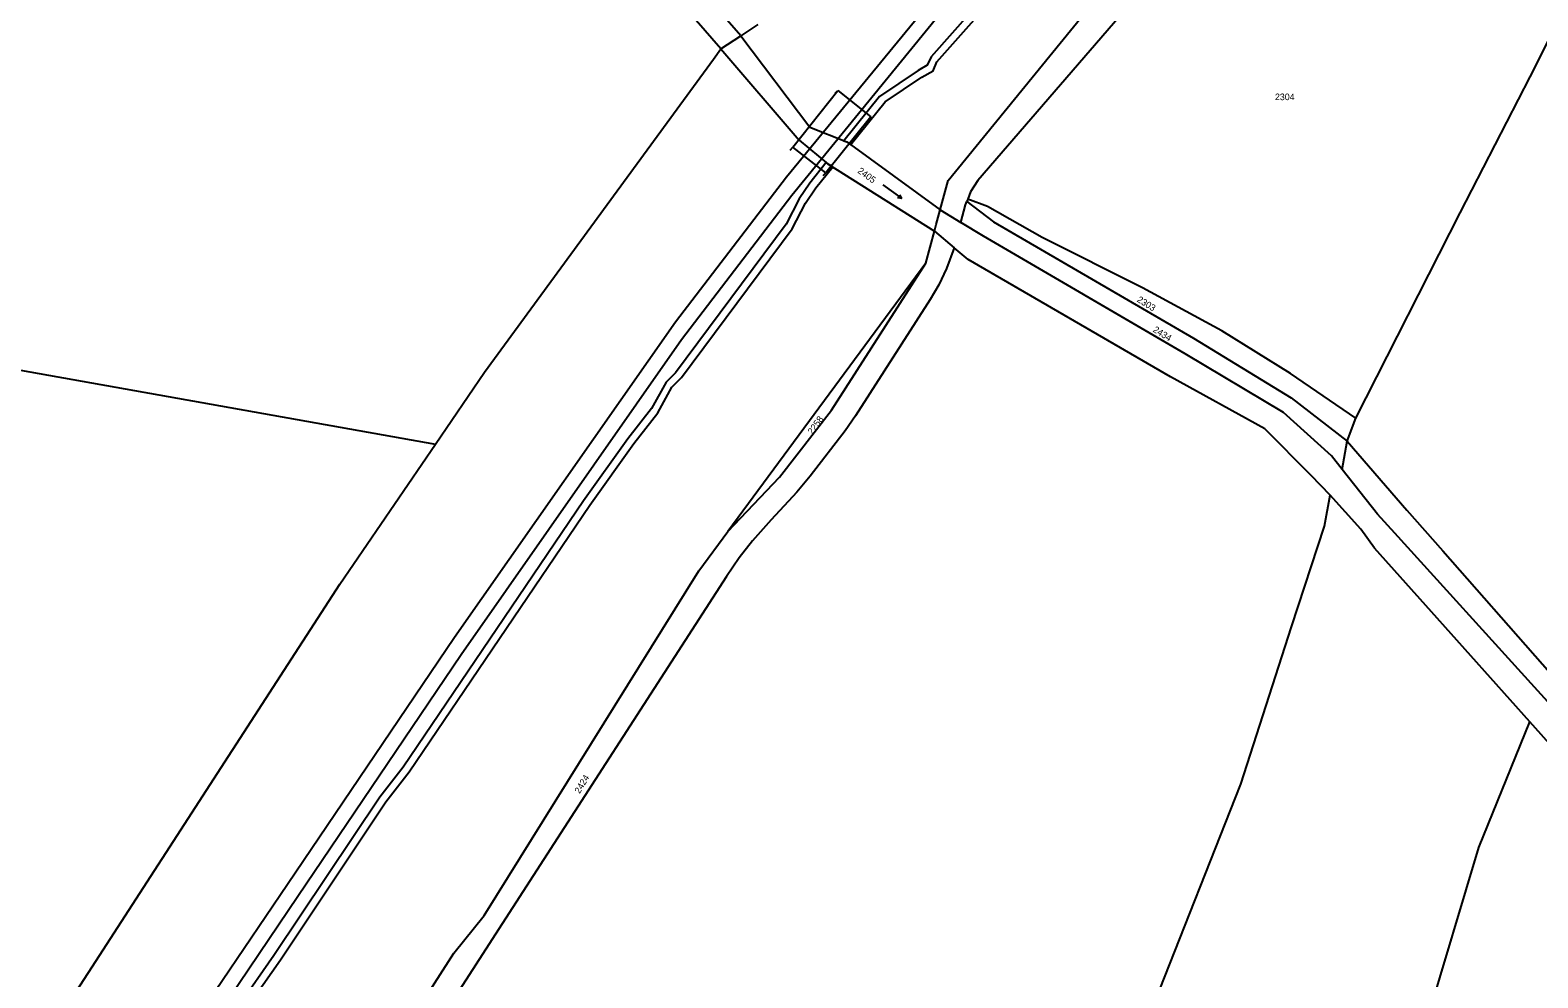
# Model space of a CAD drawing. Extents: x -504988 to -494607, y -1123820 to -1114018.
# Drawn here: x -499234.7 to -498846.7, y -1122206.1 to -1121962.3 of the extents above; entities that cross this region are included whole.
import ezdxf

# ---------------------------------------------------------------- set-up
doc = ezdxf.new("R2010")
doc.units = 0
for name, color, linetype in [('Hranice parcel', 7, 'Continuous'), ('Parcelní čísla', 7, 'Continuous'), ('Poz předměty', 7, 'Continuous'), ('Vnitřní kresba', 7, 'Continuous'), ('Věcná břemena k části', 7, 'Continuous'), ('Značky kultur', 7, 'Continuous')]:
    doc.layers.add(name, color=color, linetype=linetype)

msp = doc.modelspace()

# ---------------------------------------------------------------- linework, layer by layer
at = {"layer": 'Hranice parcel'}
for p, q in [((-499047.42, -1121960.83), (-499051.76, -1121963.68)), ((-499056.93, -1121967.07), (-499051.76, -1121963.68)), ((-498993.35, -1122005.71), (-498993.59, -1122006.34)), ((-499000.48, -1122008.5), (-498995.15, -1122011.74)), ((-499004.14, -1122022.2), (-499001.94, -1122013.97)), ((-499001.94, -1122013.97), (-498996.89, -1122018.24)), ((-499004.14, -1122022.2), (-499055.13, -1122091.23)), ((-499298.46, -1122038.8), (-499130.34, -1122068.79)), ((-498895.77, -1122067.99), (-498893.54, -1122062.14)), ((-498896.99, -1122075.33), (-498895.77, -1122067.99))]:
    msp.add_line(p, q, dxfattribs=at)
for points in [[(-499000.48, -1122008.5), (-498998.46, -1122000.92), (-498957.1, -1121950.18), (-498928.11, -1121919.18), (-498841.81, -1121837.2), (-498840.75, -1121836.19), (-498837.47, -1121833.23), (-498757.15, -1121760.88), (-498721.23, -1121733.16), (-498721.69, -1121739.51), (-498654.67, -1121691.99), (-498621.86, -1121665.7), (-498610.05, -1121656.24), (-498572.09, -1121630.11), (-498534.03, -1121605.63), (-498489.21, -1121578.24), (-498451.03, -1121555.26), (-498445.93, -1121552.19), (-498412.54, -1121539.26)], [(-498831.03, -1121837.41), (-498920.32, -1121920.05), (-498924.06, -1121923.81), (-498926.95, -1121927.01), (-498990.74, -1122000.94), (-498992.65, -1122003.89), (-498993.35, -1122005.71)], [(-498893.54, -1122062.14), (-498866.64, -1122009.26), (-498848.68, -1121974.27), (-498832.45, -1121941.84), (-498820.06, -1121915.35), (-498809.17, -1121883.43), (-498796.85, -1121839.42)], [(-499051.76, -1121963.68), (-499101.64, -1121906.47), (-499134.7, -1121868.37)], [(-499056.93, -1121967.07), (-499106, -1121910.64), (-499138.88, -1121872.76)], [(-499130.34, -1122068.79), (-499117.7, -1122050.28), (-499058.85, -1121969.7), (-499056.93, -1121967.07)], [(-499056.93, -1121967.07), (-499036.72, -1121990.57), (-499029.26, -1121996.76), (-499001.94, -1122013.97)], [(-499051.76, -1121963.68), (-499034.02, -1121987.2), (-499024.5, -1121991.02), (-499000.48, -1122008.5)], [(-498893.54, -1122062.14), (-498910.33, -1122050.65), (-498927.95, -1122039.66), (-498948.38, -1122028.58), (-498974.26, -1122015.6), (-498988.33, -1122007.65), (-498993.35, -1122005.71)], [(-499001.94, -1122013.97), (-499001.48, -1122012.23), (-499000.48, -1122008.5)], [(-498995.15, -1122011.74), (-498993.94, -1122007.24), (-498993.59, -1122006.34)], [(-498993.59, -1122006.34), (-498986.74, -1122011.58), (-498935.28, -1122041.49), (-498910.15, -1122056.87), (-498895.77, -1122067.99)], [(-498896.99, -1122075.33), (-498899.8, -1122071.77), (-498912.15, -1122060.64), (-498937.39, -1122045.55), (-498989.3, -1122015.29), (-498995.15, -1122011.74)], [(-498996.89, -1122018.24), (-498998.83, -1122023.62), (-499000.8, -1122027.76), (-499003.04, -1122031.61), (-499022.23, -1122061.52), (-499024.96, -1122065.38), (-499033.97, -1122077.01), (-499037.37, -1122081.15), (-499044.01, -1122088.3), (-499048.76, -1122093.63), (-499052.2, -1122098.05), (-499055.49, -1122102.82), (-499113.18, -1122192.23), (-499170.86, -1122281.64)], [(-498900.08, -1122081.96), (-498904.97, -1122076.83), (-498916.95, -1122064.82), (-498941.18, -1122051.47), (-498993.3, -1122021.28), (-498996.89, -1122018.24)], [(-499055.13, -1122091.23), (-499041.81, -1122077.32), (-499028.42, -1122060.05), (-499004.14, -1122022.2)], [(-498895.77, -1122067.99), (-498880.36, -1122085.79), (-498871.15, -1122096.25), (-498845.48, -1122125.41), (-498793.68, -1122184.25), (-498772.08, -1122200.09), (-498736.27, -1122226.35), (-498668.2, -1122273.05), (-498664.43, -1122275.63), (-498634.33, -1122296.28), (-498628.12, -1122300.54), (-498603.57, -1122314)], [(-499252.26, -1122257.54), (-499250.26, -1122254.77), (-499247.42, -1122247.53), (-499154.96, -1122104.83), (-499130.34, -1122068.79)], [(-498586.15, -1122323.58), (-498604.87, -1122318.1), (-498630.07, -1122304.48), (-498635.13, -1122301.01), (-498664.03, -1122281.16), (-498668.44, -1122278.14), (-498698.13, -1122257.75), (-498738.46, -1122230.06), (-498761.44, -1122213.26), (-498774.26, -1122203.89), (-498795.93, -1122188.05), (-498847.49, -1122131.32), (-498883.47, -1122091.74), (-498887.95, -1122086.78), (-498896.99, -1122075.33)], [(-498989.24, -1122385.57), (-498978.36, -1122337.52), (-498967.57, -1122270.62), (-498945.35, -1122212.6), (-498923.13, -1122156.31), (-498910.09, -1122115.82), (-498901.59, -1122089.88), (-498900.08, -1122081.96)], [(-498848.75, -1122140.25), (-498874.03, -1122111.98), (-498888.74, -1122095.53), (-498892.23, -1122090.69), (-498900.08, -1122081.96)], [(-499173.35, -1122274.23), (-499125.67, -1122199.74), (-499117.83, -1122190.09), (-499062.6, -1122101.35), (-499055.13, -1122091.23)], [(-498921.47, -1122415.32), (-498919.91, -1122404.38), (-498906.39, -1122325.18), (-498888.44, -1122261.48), (-498861.88, -1122172.61), (-498848.75, -1122140.25)], [(-498776.43, -1122211.09), (-498800.95, -1122193.72), (-498848.75, -1122140.25)]]:
    msp.add_lwpolyline(points, dxfattribs=at)
at = {"layer": 'Poz předměty'}
for p, q in [((-499040.01, -1122000.02), (-499001.91, -1121953.56)), ((-499000.93, -1121958.53), (-499038.65, -1122004.77)), ((-499068.58, -1122037.29), (-499040.01, -1122000.02)), ((-499038.65, -1122004.77), (-499067.03, -1122041.91)), ((-499125.45, -1122118.44), (-499068.58, -1122037.29)), ((-499067.03, -1122041.91), (-499123.75, -1122123)), ((-499168.48, -1122182.04), (-499125.45, -1122118.44)), ((-499123.75, -1122123), (-499165.77, -1122185.22)), ((-499268.37, -1122329.81), (-499168.48, -1122182.04)), ((-499165.77, -1122185.22), (-499264.68, -1122331.52))]:
    msp.add_line(p, q, dxfattribs=at)
at = {"layer": 'Vnitřní kresba'}
for p, q in [((-499038.36, -1121992.4), (-499026.77, -1121977.79)), ((-499027.48, -1121978.5), (-499026.77, -1121977.79)), ((-499026.77, -1121977.79), (-499018.29, -1121984.58)), ((-499018.29, -1121984.58), (-499029.88, -1121998.96)), ((-499019, -1121985.29), (-499018.29, -1121984.58)), ((-499039.07, -1121993.11), (-499038.36, -1121992.4)), ((-499029.88, -1121998.96), (-499038.36, -1121992.4)), ((-499030.59, -1121999.67), (-499029.88, -1121998.96))]:
    msp.add_line(p, q, dxfattribs=at)
at = {"layer": 'Věcná břemena k části'}
for points in [[(-498951.53, -1121911.22), (-499002.82, -1121969.12), (-499003.78, -1121971.28), (-499006.14, -1121972.61), (-499016.07, -1121979.37), (-499025.25, -1121990.72), (-499024.5, -1121991.02), (-499023.51, -1121991.74), (-499014.6, -1121980.74), (-499005.16, -1121974.35), (-499002.24, -1121972.69), (-499001.31, -1121970.43), (-498950.05, -1121912.58)], [(-499179.12, -1122214.22), (-499170.27, -1122201.52), (-499143.1, -1122160.87), (-499137.11, -1122153.1), (-499090.61, -1122084.51), (-499079.27, -1122068.66), (-499073.11, -1122060.74), (-499069.51, -1122054.14), (-499067.02, -1122051.66), (-499038.54, -1122013.36), (-499035.12, -1122006.78), (-499032.5, -1122002.86), (-499028.14, -1121997.47), (-499029.26, -1121996.76), (-499029.78, -1121996.33), (-499034.05, -1122001.6), (-499036.78, -1122005.67), (-499040.14, -1122012.16), (-499068.58, -1122050.41), (-499071.02, -1122052.82), (-499074.73, -1122059.58), (-499080.84, -1122067.43), (-499092.24, -1122083.35), (-499138.69, -1122151.88), (-499144.69, -1122159.65), (-499171.92, -1122200.39), (-499180.76, -1122213.08)]]:
    msp.add_lwpolyline(points, dxfattribs=at)
at = {"layer": 'Značky kultur'}
for p, q in [((-499015.2, -1122002.04), (-499010.34, -1122005.57)), ((-499010.34, -1122005.57), (-499011.43, -1122005.4)), ((-499010.34, -1122005.57), (-499010.84, -1122004.59))]:
    msp.add_line(p, q, dxfattribs=at)

# ---------------------------------------------------------------- texts
at = {"layer": 'Parcelní čísla'}
msp.add_text('2304', height=1.7, dxfattribs=at).set_placement((-498914.32, -1121980.27))
for s, rotation, p in [('2405', 324, (-499021.89, -1121998.8)), ('2303', 328, (-498949.99, -1122032.01)), ('2434', 328, (-498945.87, -1122039.74)), ('2258', 54, (-499033.36, -1122066.43)), ('2424', 59, (-499093.25, -1122158.86))]:
    msp.add_text(s, height=1.7, rotation=rotation, dxfattribs=at).set_placement(p)

doc.saveas('drawing.dxf')
